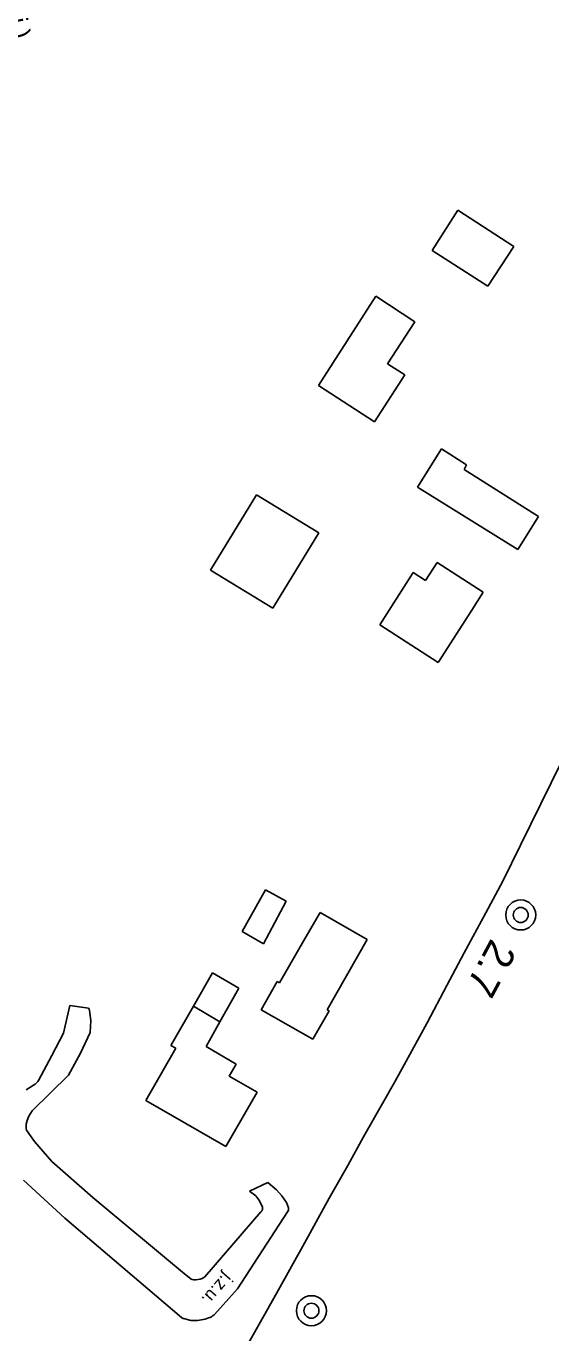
# Model space of a CAD drawing. Extents: x 6541740 to 6566395, y 5525066 to 5530361.
# Drawn here: x 6557639.8 to 6557675.1, y 5526110.1 to 5526197.9 of the extents above; entities that cross this region are included whole.
import ezdxf

# ---------------------------------------------------------------- set-up
doc = ezdxf.new("R2010")
doc.units = 0
for name, color, linetype in [('Domyślna', 7, 'Continuous'), ('ps_wymiarowanie', 7, 'Continuous'), ('TOR_PRZEK_P-teren istniejacy', 7, 'Continuous'), ('TOR_PS_OPIS_T-opis geometrii-wzdluz_cz torowa', 7, 'Continuous'), ('TOR_PS_OPIS_T-ukresy', 7, 'Continuous'), ('TOR_PS_T-wypelnienia', 7, 'Continuous'), ('TOR_RAMKI-ramka+tabelka 1', 7, 'Continuous')]:
    doc.layers.add(name, color=color, linetype=linetype)

# ---------------------------------------------------------------- blocks, each defined once
blk = doc.blocks.new('4010_1')
at = {"layer": 'Domyślna'}
for radius in [0.75, 0.375]:
    blk.add_circle((0, 0), radius, dxfattribs=at)

msp = doc.modelspace()

# ---------------------------------------------------------------- linework, layer by layer
at = {"layer": 'ps_wymiarowanie'}
for p, q in [((6557667.122, 5526182.852), (6557668.849, 5526185.548)), ((6557667.122, 5526182.852), (6557668.849, 5526185.548)), ((6557668.849, 5526185.548), (6557672.606, 5526183.115)), ((6557668.849, 5526185.548), (6557672.606, 5526183.115)), ((6557672.606, 5526183.115), (6557670.866, 5526180.449)), ((6557672.606, 5526183.115), (6557670.866, 5526180.449)), ((6557670.866, 5526180.449), (6557667.122, 5526182.852)), ((6557670.866, 5526180.449), (6557667.122, 5526182.852)), ((6557663.318, 5526179.761), (6557659.465, 5526173.754)), ((6557663.318, 5526179.761), (6557659.465, 5526173.754)), ((6557665.95, 5526178.049), (6557663.318, 5526179.761)), ((6557665.95, 5526178.049), (6557663.318, 5526179.761)), ((6557664.121, 5526175.218), (6557665.95, 5526178.049)), ((6557664.121, 5526175.218), (6557665.95, 5526178.049)), ((6557665.275, 5526174.474), (6557664.121, 5526175.218)), ((6557665.275, 5526174.474), (6557664.121, 5526175.218)), ((6557663.243, 5526171.318), (6557665.275, 5526174.474)), ((6557663.243, 5526171.318), (6557665.275, 5526174.474)), ((6557659.465, 5526173.754), (6557663.243, 5526171.318)), ((6557659.465, 5526173.754), (6557663.243, 5526171.318)), ((6557667.754, 5526169.503), (6557666.129, 5526166.937)), ((6557667.754, 5526169.503), (6557666.129, 5526166.937)), ((6557669.424, 5526168.434), (6557667.754, 5526169.503)), ((6557669.424, 5526168.434), (6557667.754, 5526169.503)), ((6557669.26, 5526168.126), (6557669.424, 5526168.434)), ((6557669.26, 5526168.126), (6557669.424, 5526168.434)), ((6557674.28, 5526164.96), (6557669.26, 5526168.126)), ((6557674.28, 5526164.96), (6557669.26, 5526168.126)), ((6557652.207, 5526161.345), (6557655.29, 5526166.419)), ((6557652.207, 5526161.345), (6557655.29, 5526166.419)), ((6557655.29, 5526166.419), (6557659.491, 5526163.867)), ((6557655.29, 5526166.419), (6557659.491, 5526163.867)), ((6557666.129, 5526166.937), (6557672.884, 5526162.728)), ((6557666.129, 5526166.937), (6557672.884, 5526162.728)), ((6557672.884, 5526162.728), (6557674.28, 5526164.96)), ((6557672.884, 5526162.728), (6557674.28, 5526164.96)), ((6557659.491, 5526163.867), (6557656.403, 5526158.787)), ((6557659.491, 5526163.867), (6557656.403, 5526158.787)), ((6557656.403, 5526158.787), (6557652.207, 5526161.345)), ((6557656.403, 5526158.787), (6557652.207, 5526161.345)), ((6557663.586, 5526157.675), (6557665.83, 5526161.18)), ((6557663.586, 5526157.675), (6557665.83, 5526161.18)), ((6557666.666, 5526160.656), (6557665.83, 5526161.18)), ((6557666.666, 5526160.656), (6557665.83, 5526161.18)), ((6557667.457, 5526161.867), (6557666.666, 5526160.656)), ((6557667.457, 5526161.867), (6557666.666, 5526160.656)), ((6557670.559, 5526159.861), (6557667.457, 5526161.867)), ((6557670.559, 5526159.861), (6557667.457, 5526161.867)), ((6557669.783, 5526158.657), (6557670.559, 5526159.861)), ((6557669.783, 5526158.657), (6557670.559, 5526159.861)), ((6557667.53, 5526155.146), (6557669.783, 5526158.657)), ((6557667.53, 5526155.146), (6557669.783, 5526158.657)), ((6557667.53, 5526155.146), (6557663.586, 5526157.675)), ((6557667.53, 5526155.146), (6557663.586, 5526157.675)), ((6557655.903, 5526139.857), (6557654.33, 5526137.061)), ((6557655.903, 5526139.857), (6557654.33, 5526137.061)), ((6557655.766, 5526136.228), (6557657.304, 5526139.087)), ((6557655.766, 5526136.228), (6557657.304, 5526139.087)), ((6557657.304, 5526139.087), (6557655.903, 5526139.857)), ((6557657.304, 5526139.087), (6557655.903, 5526139.857)), ((6557659.573, 5526138.328), (6557658.573, 5526136.595)), ((6557662.745, 5526136.512), (6557659.573, 5526138.328)), ((6557654.33, 5526137.061), (6557655.766, 5526136.228)), ((6557654.33, 5526137.061), (6557655.766, 5526136.228)), ((6557658.573, 5526136.595), (6557656.84, 5526133.603)), ((6557658.573, 5526136.595), (6557656.84, 5526133.603)), ((6557662.745, 5526136.512), (6557660.044, 5526131.791)), ((6557662.745, 5526136.512), (6557660.044, 5526131.791)), ((6557652.331, 5526134.276), (6557651.052, 5526132.02)), ((6557652.331, 5526134.276), (6557651.052, 5526132.02)), ((6557654.1, 5526133.245), (6557652.331, 5526134.276)), ((6557654.1, 5526133.245), (6557652.331, 5526134.276)), ((6557654.1, 5526133.245), (6557652.838, 5526130.981)), ((6557654.1, 5526133.245), (6557652.838, 5526130.981)), ((6557656.698, 5526133.681), (6557655.601, 5526131.793)), ((6557656.698, 5526133.681), (6557655.601, 5526131.793)), ((6557656.84, 5526133.603), (6557656.698, 5526133.681)), ((6557656.84, 5526133.603), (6557656.698, 5526133.681)), ((6557651.052, 5526132.02), (6557650.214, 5526130.546)), ((6557651.052, 5526132.02), (6557650.214, 5526130.546)), ((6557651.052, 5526132.02), (6557652.838, 5526130.981)), ((6557651.052, 5526132.02), (6557652.838, 5526130.981)), ((6557659.095, 5526129.814), (6557655.601, 5526131.793)), ((6557659.095, 5526129.814), (6557655.601, 5526131.793)), ((6557660.18, 5526131.716), (6557659.095, 5526129.814)), ((6557660.18, 5526131.716), (6557659.095, 5526129.814)), ((6557660.044, 5526131.791), (6557660.18, 5526131.716)), ((6557660.044, 5526131.791), (6557660.18, 5526131.716)), ((6557650.214, 5526130.546), (6557649.545, 5526129.385)), ((6557650.214, 5526130.546), (6557649.545, 5526129.385)), ((6557652.838, 5526130.981), (6557651.906, 5526129.321)), ((6557652.838, 5526130.981), (6557651.906, 5526129.321)), ((6557649.875, 5526129.203), (6557647.861, 5526125.698)), ((6557649.545, 5526129.385), (6557649.875, 5526129.203)), ((6557653.94, 5526128.13), (6557651.906, 5526129.321)), ((6557653.94, 5526128.13), (6557651.906, 5526129.321)), ((6557653.465, 5526127.322), (6557653.94, 5526128.13)), ((6557653.465, 5526127.322), (6557653.94, 5526128.13)), ((6557655.352, 5526126.24), (6557653.465, 5526127.322)), ((6557655.352, 5526126.24), (6557653.465, 5526127.322)), ((6557653.233, 5526122.594), (6557655.352, 5526126.24)), ((6557647.861, 5526125.698), (6557653.233, 5526122.594))]:
    msp.add_line(p, q, dxfattribs=at)
for centre, major_axis, start_param, end_param in [((6557642.103, 5526131.378), (1.965, 0.371), 6.265276, 6.51646), ((6557638.702, 5526126.862), (1.965, 0.371), 5.581972, 6.011534), ((6557653.74, 5526118.124), (1.965, 0.371), 5.87219, 6.317541), ((6557655.486, 5526118.063), (1.965, 0.371), 5.96671, 6.334448), ((6557651.362, 5526113.821), (0.491, 0.093), 3.430719, 5.878594), ((6557651.173, 5526111.369), (-0.983, -0.186), 0.270182, 0.630427), ((6557651.549, 5526111.272), (0.983, 0.186), 3.77202, 5.857309)]:
    msp.add_ellipse(centre, major_axis=major_axis, ratio=0.343, start_param=start_param, end_param=end_param, dxfattribs=at)
at = {"layer": 'TOR_PS_OPIS_T-ukresy'}
msp.add_lwpolyline([(6557682.221, 5526162.114), (6557682.198, 5526162.063), (6557683.608, 5526165.141), (6557680.004, 5526157.293), (6557678.319, 5526153.67), (6557677.177, 5526151.241), (6557673.063, 5526142.852), (6557671.871, 5526140.436), (6557670.736, 5526138.299), (6557669.276, 5526135.625), (6557668.098, 5526133.413), (6557666.781, 5526130.921), (6557665.747, 5526129.034), (6557664.599, 5526126.94), (6557663.773, 5526125.492), (6557662.504, 5526123.254), (6557661.433, 5526121.317), (6557660.187, 5526119.12), (6557658.525, 5526116.092), (6557656.657, 5526112.757), (6557653.288, 5526106.76)], dxfattribs=at)
at = {"layer": 'TOR_PS_T-wypelnienia'}
msp.add_line((6557656.065, 5526120.182), (6557654.823, 5526119.59), dxfattribs=at)
msp.add_line((6557656.065, 5526120.182), (6557654.823, 5526119.59), dxfattribs=at)
for points in [[(6557640.629, 5526127.039), (6557641.535, 5526128.714), (6557642.32, 5526130.209), (6557642.743, 5526132.081)], [(6557642.743, 5526132.081), (6557643.985, 5526131.895)], [(6557644.07, 5526131.737), (6557644.161, 5526131.063), (6557644.102, 5526130.266), (6557643.449, 5526128.872), (6557642.659, 5526127.391)], [(6557642.659, 5526127.391), (6557640.211, 5526125.004), (6557640.211, 5526125.004), (6557639.972, 5526124.642), (6557639.873, 5526124.353), (6557639.801, 5526124.091), (6557639.804, 5526123.808), (6557639.826, 5526123.685)], [(6557639.797, 5526126.395), (6557640.286, 5526126.711)], [(6557639.826, 5526123.685), (6557640.35, 5526122.937), (6557641.535, 5526121.576)], [(6557639.826, 5526123.685), (6557640.35, 5526122.937), (6557641.535, 5526121.576)], [(6557641.535, 5526121.576), (6557644.282, 5526119.159), (6557650.325, 5526114.14), (6557650.901, 5526113.684)], [(6557639.615, 5526120.335), (6557642.395, 5526117.776), (6557650.243, 5526111.1)], [(6557657.442, 5526118.468), (6557657.32, 5526118.819), (6557657.006, 5526119.273), (6557656.654, 5526119.682), (6557656.065, 5526120.182)], [(6557655.699, 5526118.519), (6557655.665, 5526118.636), (6557655.465, 5526119.009), (6557655.248, 5526119.283), (6557654.823, 5526119.59)], [(6557651.827, 5526113.84), (6557653.767, 5526116.103), (6557655.592, 5526118.195)], [(6557652.47, 5526111.302), (6557654.029, 5526113.02), (6557657.393, 5526118.206)], [(6557650.417, 5526111.02), (6557650.793, 5526110.923)]]:
    msp.add_lwpolyline(points, dxfattribs=at)

# ---------------------------------------------------------------- block references
at = {"layer": 'TOR_RAMKI-ramka+tabelka 1', "xscale": 1.345963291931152, "yscale": 1.345963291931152}
for p in [(6557673.076, 5526138.162), (6557658.994, 5526111.555)]:
    msp.add_blockref('4010_1', p, dxfattribs=at)

# ---------------------------------------------------------------- texts
at = {"layer": 'TOR_PRZEK_P-teren istniejacy'}
msp.add_text('j.z.u.', height=0.8551, rotation=228.67405, dxfattribs=at).set_placement((6557653.136, 5526114.179))
msp.add_text('j.z.u.', height=0.8551, rotation=228.67405, dxfattribs=at).set_placement((6557653.136, 5526114.179))
at = {"layer": 'TOR_PS_OPIS_T-opis geometrii-wzdluz_cz torowa'}
msp.add_text('km 59+767 (istn.) = km 59+767 (proj.)', height=1.25, rotation=281.15785, dxfattribs=at).set_placement((6557633.467, 5526224.475))
at = {"layer": 'TOR_RAMKI-ramka+tabelka 1'}
msp.add_text('2.7', height=2, rotation=241.70808, dxfattribs=at).set_placement((6557671.095, 5526136.647))

doc.saveas('drawing.dxf')
